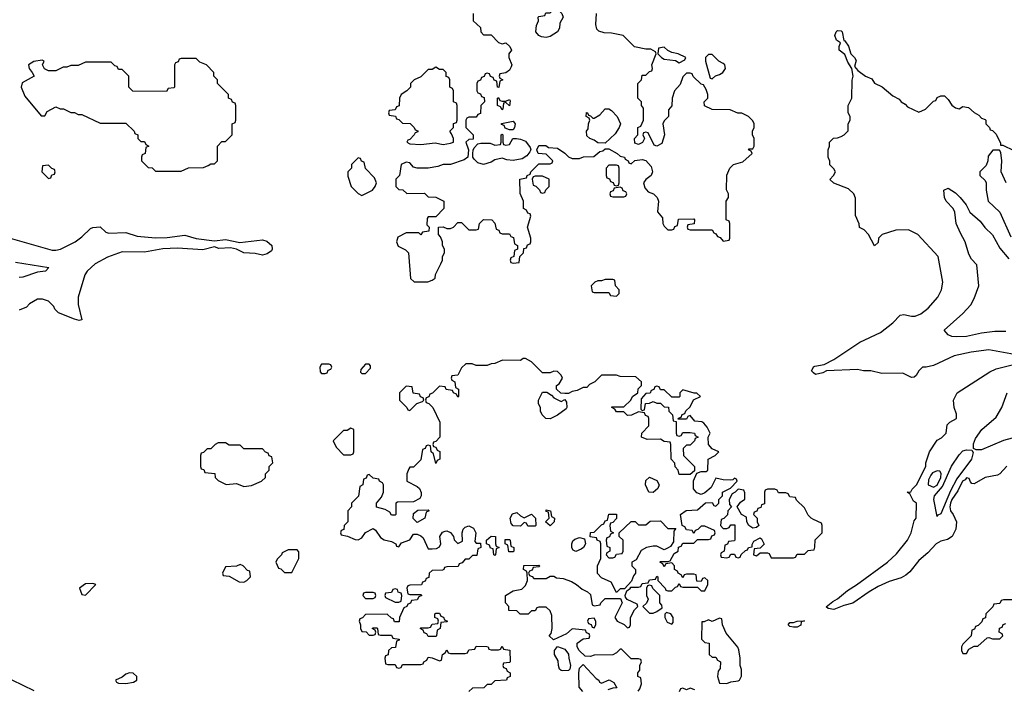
# Model space of a CAD drawing. Header units: inches. Extents: x 2348341 to 2479810, y 460419 to 613669.
# Tile 652 of 656: x 2435693 to 2441034, y 594780 to 598416. Entities that reach past the tile are written whole.
import ezdxf

# ---------------------------------------------------------------- set-up
doc = ezdxf.new("R2010")
doc.units = ezdxf.units.IN
doc.header["$MEASUREMENT"] = 0
doc.layers.add('C4539', color=7, linetype='Continuous')
doc.layers.add('C4549', color=7, linetype='Continuous')

msp = doc.modelspace()

# ---------------------------------------------------------------- linework, layer by layer
at = {"layer": 'C4539', "color": 2}
for points, elevation in [([(2438154, 598450), (2438154, 598410), (2438192.7, 598372.7), (2438194, 598350), (2438210, 598334), (2438250, 598334), (2438290, 598292), (2438310, 598284.7), (2438330.5, 598290.5), (2438351.3, 598270), (2438361, 598250), (2438346, 598230), (2438346, 598210), (2438362.8, 598170), (2438359.8, 598160.2), (2438350, 598142), (2438330, 598128), (2438298, 598122), (2438294, 598110), (2438298, 598098), (2438314, 598090), (2438298, 598082), (2438292.7, 598047.3), (2438286, 598050), (2438282, 598082), (2438267.3, 598087.3), (2438262, 598102), (2438247.3, 598107.3), (2438242, 598122), (2438230, 598126), (2438218, 598122), (2438212.7, 598107.3), (2438198, 598102), (2438192.7, 598087.3), (2438178, 598082), (2438174, 598070), (2438174, 598030), (2438178, 598018), (2438192.7, 598012.7), (2438198, 597998), (2438212.7, 597992.7), (2438214, 597970), (2438194, 597950), (2438192.7, 597907.3), (2438178, 597902), (2438170, 597886), (2438130, 597886), (2438118, 597882), (2438114, 597870), (2438114, 597830), (2438154, 597790), (2438152.7, 597767.3), (2438130, 597766), (2438114, 597750), (2438127.3, 597710), (2438124, 597670), (2438104.7, 597655.3), (2438030, 597629.2), (2437990, 597629), (2437961.4, 597618.6), (2437910, 597609), (2437848.9, 597608.9), (2437830, 597615.3), (2437810, 597638), (2437790, 597642), (2437762, 597630), (2437754, 597570), (2437734, 597550), (2437734, 597510), (2437750, 597494), (2437771.6, 597491.6), (2437792.7, 597472.7), (2437890, 597474), (2437910, 597454), (2437951.6, 597451.6), (2437994, 597430), (2437994, 597390), (2437950, 597346), (2437910, 597346), (2437903.6, 597336.4), (2437902, 597302), (2437914, 597290), (2437912.7, 597267.3), (2437878, 597262), (2437870, 597248), (2437858, 597258), (2437790, 597258), (2437745.4, 597234.6), (2437738, 597210), (2437747.1, 597187.1), (2437785.4, 597165.4), (2437802, 597150), (2437814, 597010), (2437832.7, 596992.7), (2437907.3, 596992.7), (2437930, 597002), (2437947.3, 597012.7), (2437948.4, 597031.6), (2437978, 597090), (2437986, 597110), (2437986, 597130), (2437998, 597150), (2437998, 597170), (2437986, 597190), (2437986, 597210), (2437976.4, 597236.4), (2437966, 597250), (2437966, 597290), (2437990, 597292), (2438010, 597282), (2438030, 597282), (2438046, 597290), (2438070, 597314), (2438090, 597314), (2438130, 597274), (2438170, 597274), (2438182, 597278), (2438188, 597310), (2438209.1, 597330.9), (2438254, 597330), (2438271.6, 597311.6), (2438278, 597278), (2438292.7, 597272.7), (2438298, 597258), (2438310, 597254), (2438350, 597254), (2438358, 597238), (2438372.7, 597232.7), (2438378, 597198), (2438394, 597190), (2438394, 597170), (2438378, 597162), (2438374, 597130), (2438358, 597122), (2438354, 597110), (2438358, 597098), (2438370, 597094), (2438402, 597098), (2438406, 597130), (2438426, 597150), (2438427.3, 597172.7), (2438442, 597178), (2438447.3, 597192.7), (2438462, 597198), (2438466, 597210), (2438466, 597230), (2438448, 597290), (2438466, 597350), (2438462, 597362), (2438450, 597366), (2438442, 597382), (2438426, 597390), (2438426, 597430), (2438407.3, 597472.7), (2438406, 597550), (2438442, 597558), (2438446, 597570), (2438462, 597578), (2438466, 597590), (2438510, 597634), (2438570, 597634), (2438582, 597638), (2438586, 597650), (2438550, 597686), (2438506, 597690), (2438498, 597710), (2438510, 597732), (2438547.3, 597732.7), (2438562, 597722), (2438610, 597718), (2438651.1, 597691.1), (2438670, 597672), (2438690, 597662), (2438730, 597662), (2438751.6, 597671.6), (2438807.3, 597672.7), (2438840.4, 597699.6), (2438856.4, 597703.6), (2438870, 597714), (2438890, 597714), (2438934, 597690), (2438950, 597674), (2438974, 597670), (2438978, 597658), (2438994, 597650), (2438998, 597638), (2439010, 597634), (2439030, 597652), (2439070, 597656), (2439090.7, 597650.7), (2439119.1, 597619.1), (2439126, 597590), (2439118, 597570), (2439090, 597548), (2439078, 597530), (2439083.6, 597503.6), (2439102, 597482), (2439130.9, 597470.9), (2439151.3, 597450), (2439158, 597430), (2439152.7, 597372.7), (2439179.6, 597339.6), (2439182, 597310), (2439190, 597294), (2439210, 597274), (2439230, 597274), (2439242, 597278), (2439247.3, 597292.7), (2439262, 597298), (2439267.3, 597332.7), (2439350, 597334), (2439354, 597330), (2439352.7, 597307.3), (2439318, 597302), (2439314, 597290), (2439318, 597278), (2439330, 597274), (2439450, 597274), (2439458, 597258), (2439470, 597254), (2439478, 597238), (2439492.7, 597232.7), (2439510, 597214), (2439542, 597218), (2439546, 597230), (2439546, 597310), (2439542, 597322), (2439526, 597330), (2439526, 597430), (2439538, 597450), (2439538, 597470), (2439527.3, 597492.7), (2439528.4, 597571.6), (2439546, 597610), (2439566, 597630), (2439616.4, 597643.6), (2439666, 597690), (2439662, 597702), (2439646, 597710), (2439650, 597714), (2439670, 597714), (2439678, 597730), (2439678, 597770), (2439668, 597790), (2439668, 597810), (2439678, 597830), (2439678, 597850), (2439670, 597866), (2439646, 597890), (2439610, 597908), (2439588.4, 597908.4), (2439547.3, 597927.3), (2439448.9, 597928.9), (2439407.3, 597947.3), (2439406, 597970), (2439426, 597990), (2439426, 598010), (2439416.4, 598036.4), (2439402, 598062), (2439390, 598066), (2439347.3, 598107.3), (2439342, 598122), (2439330, 598126), (2439310, 598126), (2439290, 598106), (2439275.3, 598064.7), (2439244.7, 598030), (2439232, 597990), (2439231.1, 597948.9), (2439212.7, 597927.3), (2439212, 597890), (2439190, 597866), (2439182, 597850), (2439191, 597790), (2439176.3, 597743.7), (2439150, 597728.7), (2439135.3, 597735.3), (2439102, 597802), (2439090, 597806), (2439078, 597802), (2439074, 597790), (2439082, 597770), (2439071.1, 597748.9), (2439050, 597738), (2439030, 597746), (2439028.4, 597771.6), (2439046, 597790), (2439046, 597830), (2439062, 597838), (2439078, 597870), (2439076.4, 597936.4), (2439066, 597950), (2439066, 597970), (2439046, 597990), (2439046, 598070), (2439066, 598090), (2439070, 598114), (2439090, 598114), (2439110, 598134), (2439122, 598138), (2439126, 598150), (2439122, 598170), (2439146, 598230), (2439142, 598242), (2439116.4, 598256.4), (2439090, 598255.3), (2439029, 598269), (2438966, 598330), (2438903.1, 598343.1), (2438864, 598344), (2438834, 598354), (2438824.7, 598364.7), (2438819, 598390), (2438822, 598450)], 74), ([(2435642, 597230), (2435870, 597164), (2435890, 597164.9), (2435914, 597170), (2435994, 597210), (2436030, 597236), (2436078, 597282), (2436090, 597287.7), (2436130, 597290.8), (2436161.6, 597261.6), (2436176.3, 597256.3), (2436270, 597260.4), (2436330, 597240.7), (2436430, 597230.7), (2436493.7, 597233.7), (2436590, 597246), (2436650, 597227.7), (2436750, 597214.8), (2436810, 597222), (2436886.8, 597206.8), (2437010, 597220.4), (2437034.2, 597214.2), (2437060.7, 597190), (2437062.8, 597170), (2437058.5, 597161.5), (2437035.5, 597144.5), (2437010, 597137), (2436970, 597147), (2436910, 597149.4), (2436870, 597169.4), (2436836.5, 597176.5), (2436774, 597174), (2436750, 597182), (2436687.2, 597167.2), (2436550, 597176.2), (2436470, 597172), (2436370, 597152.8), (2436250, 597156.2), (2436170, 597126.6), (2436102.8, 597090), (2436058.8, 597050), (2436046, 597030), (2436011, 596910), (2436010.9, 596869.1), (2436030, 596786), (2436016.9, 596783.1), (2435990, 596789.2), (2435904.7, 596824.7), (2435884, 596844), (2435878, 596858), (2435850, 596888), (2435818, 596898), (2435790, 596899), (2435747.5, 596872.5), (2435730, 596855.3), (2435690, 596838)], 70), ([(2435670, 597099.1), (2435852, 597070), (2435834, 597050), (2435790, 597045.2), (2435710, 597017.2), (2435690, 597016)], 66), ([(2439048, 594770), (2439058, 594782), (2439066, 594810), (2439062, 594842), (2439046, 594850), (2439046, 594870), (2439056.4, 594883.6), (2439058, 594910), (2439066, 594930), (2439062, 594942), (2439050, 594946), (2439010, 594946), (2438958, 594998), (2438950, 594998), (2438930, 594978), (2438910, 594968), (2438810, 594966), (2438790, 594958), (2438760.4, 594960.4), (2438728, 594990), (2438718, 595010), (2438718, 595030), (2438750, 595054), (2438782, 595058), (2438786, 595070), (2438782, 595082), (2438767.3, 595087.3), (2438762, 595102), (2438690, 595108), (2438658.8, 595081.2), (2438588.7, 595048.7), (2438566, 595070), (2438576.4, 595083.6), (2438582, 595110), (2438580.4, 595180.4), (2438570, 595206), (2438550, 595226), (2438510, 595226), (2438498, 595222), (2438490, 595206), (2438470, 595206), (2438451.6, 595188.4), (2438408.4, 595188.4), (2438390, 595206), (2438347.3, 595207.3), (2438346, 595230), (2438328, 595250), (2438328, 595290), (2438370, 595314), (2438416.4, 595323.6), (2438436.4, 595343.6), (2438448, 595370), (2438446, 595410), (2438442, 595422), (2438426, 595430), (2438427.3, 595452.7), (2438510, 595454), (2438514, 595450), (2438510, 595446), (2438478, 595442), (2438472.7, 595427.3), (2438458, 595422), (2438454, 595410), (2438458, 595398), (2438472.7, 595392.7), (2438482, 595382), (2438550, 595382), (2438570, 595394), (2438590, 595394), (2438606, 595386), (2438641, 595381), (2438686, 595366), (2438714, 595350), (2438743.6, 595323.6), (2438774, 595310), (2438790, 595294), (2438798, 595238), (2438810, 595234), (2438842, 595238), (2438846, 595250), (2438870, 595274), (2438952.7, 595272.7), (2438962, 595250), (2438922, 595170), (2438934, 595150), (2438972.7, 595132.7), (2438990, 595114), (2439002, 595118), (2439006, 595130), (2439006, 595170), (2439028.4, 595211.6), (2439046, 595230), (2439042, 595242), (2438988, 595268), (2438980.4, 595280.4), (2438978, 595290), (2438986, 595314), (2439006, 595330), (2439006, 595334), (2439050, 595334), (2439062, 595338), (2439070, 595354), (2439102, 595358), (2439110, 595374), (2439142, 595378), (2439150, 595394), (2439154, 595390), (2439154, 595370), (2439194, 595330), (2439198, 595318), (2439210, 595314), (2439230, 595314), (2439250, 595334), (2439262, 595338), (2439270, 595354), (2439278, 595338), (2439290, 595334), (2439370, 595334), (2439390, 595314), (2439410, 595314), (2439426, 595350), (2439426, 595370), (2439410, 595386), (2439398, 595382), (2439390, 595366), (2439367.3, 595367.3), (2439362, 595402), (2439350, 595406), (2439310, 595406), (2439298, 595402), (2439290, 595386), (2439282, 595402), (2439266, 595410), (2439262, 595422), (2439246, 595430), (2439246, 595450), (2439230, 595466), (2439198, 595462), (2439190, 595446), (2439182, 595462), (2439166, 595470), (2439170, 595474), (2439210, 595474), (2439222, 595478), (2439243.1, 595516.9), (2439266, 595530), (2439267.3, 595552.7), (2439282, 595558), (2439290, 595574), (2439350, 595574), (2439370, 595594), (2439430, 595594), (2439442, 595598), (2439447.3, 595612.7), (2439462, 595618), (2439466, 595630), (2439462, 595642), (2439410, 595666), (2439390, 595666), (2439372.7, 595647.3), (2439358, 595642), (2439350, 595626), (2439342, 595642), (2439310, 595646), (2439302, 595662), (2439286, 595670), (2439278, 595730), (2439308.4, 595751.6), (2439370, 595754), (2439412.7, 595792.7), (2439450, 595794), (2439458, 595778), (2439470, 595774), (2439486, 595790), (2439486, 595810), (2439506, 595830), (2439506, 595850), (2439548.4, 595871.6), (2439586, 595910), (2439582, 595922), (2439570, 595926), (2439562, 595918), (2439550, 595915.3), (2439510, 595917.2), (2439470, 595926), (2439443.6, 595876.4), (2439410, 595846), (2439390, 595838), (2439367.3, 595847.3), (2439348, 595868), (2439348, 595912), (2439366, 595954), (2439390, 595962), (2439416.4, 595963.6), (2439426, 595970), (2439428, 596030), (2439466, 596050), (2439486, 596070), (2439450, 596086), (2439429.1, 596109.1), (2439428, 596150), (2439438, 596170), (2439423.1, 596203.1), (2439404.7, 596224.7), (2439392.7, 596232.7), (2439356.4, 596236.4), (2439330, 596266), (2439318, 596262), (2439310, 596246), (2439266, 596246), (2439267.3, 596252.7), (2439282, 596258), (2439287.3, 596272.7), (2439302, 596278), (2439307.3, 596292.7), (2439330, 596314), (2439348.7, 596351.3), (2439386, 596370), (2439367.3, 596387.3), (2439352.7, 596387.3), (2439290, 596406), (2439274, 596390), (2439274, 596370), (2439270, 596366), (2439230, 596366), (2439190, 596406), (2439170, 596406), (2439162, 596422), (2439150, 596426), (2439138, 596422), (2439132.7, 596407.3), (2439118, 596402), (2439112.7, 596387.3), (2439090, 596386), (2439063.6, 596356.4), (2439062, 596302), (2439070, 596294), (2439082, 596298), (2439087.3, 596332.7), (2439110, 596334), (2439130, 596342), (2439150, 596334), (2439170, 596334), (2439190, 596314), (2439212.7, 596312.7), (2439214, 596290), (2439234, 596270), (2439238, 596238), (2439254, 596234), (2439254, 596170), (2439258, 596158), (2439270, 596154), (2439282, 596158), (2439290, 596174), (2439330, 596174), (2439354, 596170), (2439358, 596158), (2439374, 596150), (2439358, 596142), (2439354, 596130), (2439330, 596106), (2439310, 596106), (2439292.7, 596087.3), (2439294, 596050), (2439354, 595990), (2439354, 595966), (2439330, 595946), (2439270, 595946), (2439266, 595970), (2439248.4, 595988.4), (2439247.3, 596007.3), (2439228, 596030), (2439226, 596110), (2439222, 596122), (2439190, 596126), (2439170, 596138), (2439096.4, 596136.4), (2439066, 596150), (2439068.4, 596171.6), (2439106, 596210), (2439106, 596250), (2439102, 596262), (2439087.3, 596267.3), (2439082, 596282), (2439050, 596286), (2439011.6, 596268.4), (2438990, 596266), (2438970, 596286), (2438930, 596286), (2438922, 596302), (2438906, 596310), (2438906, 596314), (2438970, 596314), (2439008, 596350), (2439018, 596370), (2439046, 596390), (2439048.7, 596411.3), (2439066, 596430), (2439066, 596450), (2439036.4, 596476.4), (2438950, 596478), (2438930, 596486), (2438850, 596486), (2438814, 596450), (2438784.7, 596435.3), (2438770, 596418), (2438750, 596418), (2438716.9, 596403.1), (2438690, 596398), (2438670, 596386), (2438650, 596386), (2438628, 596388), (2438606, 596410), (2438606, 596430), (2438620.4, 596439.6), (2438638, 596470), (2438630, 596486), (2438610, 596506), (2438590, 596508), (2438570, 596498), (2438530, 596498), (2438470, 596558), (2438436.4, 596576.4), (2438423.6, 596576.4), (2438410, 596566), (2438312.7, 596567.3), (2438271.1, 596548.9), (2438250, 596548), (2438230, 596538), (2438170, 596538), (2438147.3, 596547.3), (2438112.7, 596547.3), (2438090, 596526), (2438070, 596486), (2438038, 596482), (2438034, 596470), (2438038, 596458), (2438054, 596450), (2438058, 596418), (2438074, 596410), (2438074, 596370), (2438070, 596366), (2438062, 596382), (2438046, 596390), (2438042, 596402), (2438007.3, 596407.3), (2438002, 596422), (2437970, 596426), (2437932.7, 596387.3), (2437918, 596382), (2437912.7, 596367.3), (2437898, 596362), (2437894, 596350), (2437898, 596338), (2437912.7, 596332.7), (2437934, 596310), (2437972, 596230), (2437972, 596150), (2437950, 596126), (2437938, 596122), (2437934, 596110), (2437938, 596098), (2437950, 596094), (2437958, 596078), (2437971.6, 596071.6), (2437972, 596030), (2437958, 596022), (2437950, 596006), (2437938, 596058), (2437926, 596070), (2437922, 596102), (2437910, 596106), (2437898, 596102), (2437892.7, 596087.3), (2437878, 596082), (2437870, 596026), (2437830, 595986), (2437810, 595986), (2437803.6, 595976.4), (2437794, 595950), (2437794, 595910), (2437850, 595882), (2437862, 595870), (2437871.6, 595848.4), (2437872, 595830), (2437863.6, 595816.4), (2437830, 595798), (2437743.6, 595796.4), (2437734, 595790), (2437734, 595730), (2437730, 595726), (2437710, 595726), (2437702, 595742), (2437676.4, 595756.4), (2437628.4, 595768.4), (2437628.4, 595791.6), (2437656.4, 595823.6), (2437666, 595850), (2437666, 595890), (2437662, 595902), (2437646, 595910), (2437642, 595922), (2437610, 595926), (2437590, 595946), (2437578, 595942), (2437572.7, 595927.3), (2437558, 595922), (2437554, 595890), (2437538, 595882), (2437531.6, 595828.4), (2437494, 595790), (2437494, 595770), (2437474, 595750), (2437474, 595690), (2437454, 595670), (2437451.6, 595648.4), (2437438, 595642), (2437434, 595630), (2437438, 595618), (2437471.6, 595611.6), (2437512.7, 595592.7), (2437530, 595592), (2437550, 595602), (2437568.9, 595631.1), (2437610, 595654), (2437623.6, 595643.6), (2437650, 595604.7), (2437670, 595591.3), (2437710, 595582), (2437734, 595570), (2437738, 595558), (2437750, 595554), (2437764.7, 595575.3), (2437810, 595592), (2437830, 595622), (2437850, 595622), (2437870, 595614), (2437882, 595602), (2437910, 595542), (2437930, 595542), (2437954.6, 595545.4), (2437970, 595554), (2437978, 595570), (2437973.2, 595610), (2437986.6, 595633.4), (2438000.9, 595639.1), (2438010, 595640.7), (2438030.7, 595630.7), (2438046.8, 595610), (2438051, 595591), (2438070, 595572), (2438095.3, 595584.7), (2438093.2, 595630), (2438099, 595650), (2438110, 595661), (2438130, 595667.3), (2438155.9, 595655.9), (2438166.8, 595630), (2438162, 595582), (2438170, 595574), (2438192.7, 595572.7), (2438194, 595550), (2438178, 595542), (2438172.7, 595507.3), (2438150, 595506), (2438130, 595486), (2438110, 595486), (2438092.7, 595467.3), (2438078, 595462), (2438072.7, 595447.3), (2438010, 595446), (2437998, 595442), (2437994, 595430), (2437987.3, 595427.3), (2437930, 595426), (2437914, 595410), (2437912.7, 595387.3), (2437898, 595382), (2437892.7, 595367.3), (2437878, 595362), (2437872.7, 595347.3), (2437810, 595346), (2437798, 595342), (2437794, 595330), (2437798, 595298), (2437810, 595294), (2437870, 595294), (2437874, 595290), (2437858, 595282), (2437850, 595266), (2437818, 595262), (2437812.7, 595247.3), (2437798, 595242), (2437794, 595230), (2437778, 595222), (2437754, 595170), (2437752.7, 595147.3), (2437727.3, 595147.3), (2437722, 595162), (2437710, 595166), (2437687.3, 595187.3), (2437570, 595186), (2437552.7, 595167.3), (2437538, 595162), (2437534, 595150), (2437542, 595130), (2437542, 595110), (2437550, 595094), (2437572.7, 595092.7), (2437590, 595074), (2437610, 595074), (2437622, 595078), (2437626, 595090), (2437622, 595102), (2437606, 595110), (2437610, 595114), (2437630, 595114), (2437634, 595110), (2437638, 595078), (2437650, 595074), (2437710, 595074), (2437718, 595058), (2437752.7, 595052.7), (2437752.7, 595047.3), (2437738, 595042), (2437732.7, 595007.3), (2437710, 595006), (2437694, 594990), (2437692.7, 594967.3), (2437678, 594962), (2437674, 594950), (2437678, 594918), (2437690, 594914), (2437730, 594914), (2437738, 594898), (2437750, 594894), (2437762, 594898), (2437770, 594914), (2437870, 594914), (2437882, 594918), (2437886, 594930), (2437902, 594938), (2437910, 594954), (2437931.6, 594951.6), (2437970, 594934), (2437982, 594938), (2437986, 594970), (2438002, 594978), (2438010, 594994), (2438018, 594978), (2438030, 594974), (2438110, 594974), (2438122, 594978), (2438130, 594994), (2438162, 594998), (2438170, 595014), (2438227.3, 595012.7), (2438234, 595010), (2438238, 594998), (2438250, 594994), (2438290, 594994), (2438302, 594998), (2438310, 595014), (2438318, 594998), (2438352.7, 594992.7), (2438354, 594930), (2438350, 594926), (2438318, 594922), (2438314, 594910), (2438318, 594898), (2438332.7, 594892.7), (2438338, 594878), (2438354, 594870), (2438354, 594850), (2438338, 594842), (2438334, 594830), (2438270, 594826), (2438250, 594806), (2438230, 594806), (2438211.6, 594788.4), (2438150, 594786), (2438130, 594768)], 74), ([(2440000, 596498.9), (2439989.1, 596509.1), (2439999, 596530), (2440000, 596530.6)], 70), ([(2440000, 595703), (2439986, 595710), (2439970, 595726), (2439950, 595766), (2439907.3, 595807.3), (2439902, 595822), (2439870, 595826), (2439862, 595842), (2439850, 595846), (2439810, 595846), (2439802, 595862), (2439790, 595866), (2439750, 595866), (2439738, 595862), (2439734, 595850), (2439732.7, 595787.3), (2439718, 595782), (2439712.7, 595767.3), (2439698, 595762), (2439692.7, 595747.3), (2439678, 595742), (2439674, 595730), (2439694, 595710), (2439694, 595690), (2439702, 595670), (2439690, 595658), (2439670, 595655.3), (2439648, 595670), (2439638, 595690), (2439635.3, 595715.3), (2439608.7, 595728.7), (2439586, 595770), (2439603.1, 595796.9), (2439627.3, 595812.7), (2439627.3, 595847.3), (2439622, 595862), (2439590, 595866), (2439574, 595850), (2439558, 595842), (2439542, 595810), (2439543.6, 595783.6), (2439554, 595770), (2439534, 595750), (2439532, 595728), (2439512.7, 595707.3), (2439498, 595702), (2439494, 595670), (2439510, 595654), (2439530, 595654), (2439542, 595658), (2439550, 595674), (2439572.7, 595672.7), (2439572.7, 595592.7), (2439570, 595586), (2439538, 595582), (2439532.7, 595567.3), (2439518, 595562), (2439514, 595530), (2439498, 595522), (2439494, 595510), (2439498, 595498), (2439530, 595494), (2439542, 595498), (2439550, 595514), (2439570, 595514), (2439578, 595498), (2439590, 595494), (2439602, 595498), (2439607.3, 595512.7), (2439630, 595534), (2439642, 595538), (2439646, 595550), (2439666, 595554), (2439666, 595566), (2439676.4, 595583.6), (2439710, 595602), (2439718, 595598), (2439732, 595568), (2439710, 595546), (2439678, 595542), (2439674, 595510), (2439690, 595504.7), (2439710, 595522), (2439750, 595522), (2439758, 595518), (2439770, 595494), (2439890, 595494), (2439902, 595498), (2439910, 595514), (2439950, 595514), (2439970, 595534), (2440000, 595537.7)], 74), ([(2438747.3, 594767.3), (2438728.7, 594791.3), (2438726, 594870), (2438730, 594894), (2438750, 594914), (2438819.6, 594839.6), (2438834, 594830), (2438838, 594818), (2438850, 594814), (2438891.6, 594831.6), (2438916.9, 594816.9), (2438932, 594788), (2438910, 594786), (2438883.6, 594776.4)], 74), ([(2435651.6, 594831.6), (2435770, 594774)], 70), ([(2439356.4, 594776.4), (2439330, 594786), (2439310, 594778), (2439290, 594786), (2439278, 594782), (2439270, 594766)], 74)]:
    msp.add_lwpolyline(points, dxfattribs=dict(at, elevation=elevation))
for points, elevation in [([(2438550, 598319), (2438523.2, 598323.2), (2438508.7, 598330), (2438494, 598350), (2438496.4, 598383.6), (2438508, 598410), (2438506, 598430), (2438510, 598434), (2438542, 598438), (2438547.3, 598452.7), (2438570, 598454), (2438590, 598474), (2438610, 598474), (2438634, 598450), (2438642, 598430), (2438623.6, 598396.4), (2438622, 598370), (2438611.3, 598350), (2438570, 598325.2)], 74), ([(2439190, 598266), (2439158, 598262), (2439154, 598230), (2439174, 598210), (2439190, 598202), (2439250, 598194), (2439270, 598182), (2439302, 598198), (2439306, 598210), (2439266, 598230), (2439230, 598238), (2439208.4, 598248.4)], 74), ([(2439450, 598226), (2439430, 598226), (2439414, 598210), (2439414, 598190), (2439438, 598098), (2439450, 598094), (2439468.4, 598111.6), (2439490, 598118), (2439508, 598130), (2439522, 598150), (2439518, 598170), (2439510, 598178), (2439486, 598190)], 74), ([(2436650, 598206), (2436570, 598206), (2436558, 598202), (2436552.7, 598187.3), (2436538, 598182), (2436534, 598170), (2436534, 598050), (2436530, 598046), (2436498, 598042), (2436490, 598026), (2436307.3, 598027.3), (2436286, 598050), (2436286, 598110), (2436250, 598146), (2436230, 598146), (2436222, 598162), (2436210, 598166), (2436190, 598186), (2436050, 598186), (2436010, 598168), (2435970, 598168), (2435950, 598158), (2435930, 598158), (2435890, 598138), (2435850, 598138), (2435828.9, 598148.9), (2435818, 598170), (2435826, 598190), (2435815.3, 598195.3), (2435770, 598188.7), (2435741, 598170), (2435744.7, 598150), (2435762, 598130), (2435772, 598110), (2435707.1, 598072.9), (2435701, 598050), (2435721, 598001), (2435810, 597894), (2435830, 597894), (2435842, 597918), (2435890, 597942), (2435912.7, 597932.7), (2435931.6, 597931.6), (2435970, 597912), (2435990, 597912), (2436010, 597902), (2436030, 597902), (2436130, 597854), (2436270, 597854), (2436314, 597810), (2436318, 597798), (2436334, 597790), (2436334, 597770), (2436350, 597754), (2436370, 597754), (2436378, 597738), (2436394, 597730), (2436378, 597722), (2436374, 597690), (2436358, 597682), (2436354, 597670), (2436354, 597650), (2436390, 597614), (2436411.6, 597611.6), (2436430, 597594), (2436547.3, 597592.7), (2436570, 597594), (2436590, 597602), (2436610, 597612), (2436690, 597614), (2436716.4, 597623.6), (2436730, 597634), (2436750, 597634), (2436766, 597650), (2436766, 597730), (2436790, 597754), (2436810, 597754), (2436846, 597790), (2436846, 597850), (2436862, 597858), (2436866, 597870), (2436866, 597950), (2436862, 597962), (2436847.3, 597967.3), (2436842, 597982), (2436826, 597990), (2436826, 598010), (2436766, 598070), (2436766, 598090), (2436746, 598110), (2436746, 598130), (2436706, 598170), (2436670, 598186)], 74), ([(2437950, 598158), (2437930, 598146), (2437910, 598146), (2437870, 598106), (2437834, 598090), (2437814, 598070), (2437814, 598050), (2437794, 598030), (2437762, 598010), (2437754, 597990), (2437752.7, 597947.3), (2437738, 597942), (2437730, 597926), (2437698, 597922), (2437694, 597910), (2437698, 597898), (2437732.7, 597892.7), (2437738, 597878), (2437750, 597874), (2437770, 597854), (2437811.6, 597851.6), (2437834, 597830), (2437838, 597818), (2437852.7, 597812.7), (2437852.7, 597807.3), (2437838, 597802), (2437834, 597790), (2437810, 597766), (2437798, 597762), (2437794, 597750), (2437810, 597742), (2437870, 597738.8), (2437947.1, 597747.1), (2437990, 597738), (2438030, 597746), (2438046, 597750), (2438046, 597770), (2438036.4, 597796.4), (2438026, 597810), (2438046, 597830), (2438047.3, 597852.7), (2438062, 597858), (2438066, 597870), (2438066, 597950), (2438062, 597962), (2438046, 597970), (2438046, 598030), (2438042, 598042), (2438026, 598050), (2438026, 598090), (2438022, 598102), (2438007.3, 598107.3), (2438006, 598130), (2437990, 598146), (2437970, 598146)], 74), ([(2438310, 597974), (2438330, 597974), (2438350, 597982), (2438354.8, 597974.8), (2438350, 597948), (2438330, 597966), (2438318, 597962), (2438314, 597930), (2438310, 597926), (2438302, 597942), (2438286, 597950), (2438286, 597990), (2438290, 597994), (2438298, 597978)], 74), ([(2438870, 597746), (2438830, 597748), (2438810, 597762), (2438786, 597770), (2438770, 597786), (2438768, 597810), (2438776.4, 597823.6), (2438778, 597850), (2438786, 597870), (2438782, 597882), (2438766, 597890), (2438768.4, 597911.6), (2438774, 597910), (2438778, 597898), (2438790, 597894), (2438802, 597882), (2438810, 597882), (2438840.4, 597899.6), (2438870, 597932), (2438890, 597932), (2438903.6, 597923.6), (2438934, 597890), (2438952, 597850), (2438944.7, 597830), (2438923.6, 597796.4)], 74), ([(2438350, 597818), (2438327.3, 597827.3), (2438322, 597842), (2438307.3, 597847.3), (2438307.3, 597852.7), (2438370, 597864.7), (2438381, 597850), (2438378, 597830), (2438370, 597818)], 74), ([(2438330, 597734), (2438350, 597738), (2438368.7, 597771.3), (2438388.7, 597771.3), (2438410, 597768), (2438436.7, 597756.7), (2438462, 597722), (2438466, 597710), (2438461, 597699), (2438444, 597676), (2438418.8, 597661.2), (2438370, 597651.8), (2438335.5, 597655.5), (2438310, 597664), (2438270, 597655.1), (2438250, 597642.7), (2438210, 597629.2), (2438178, 597638), (2438158.4, 597658.4), (2438152.3, 597670), (2438152.3, 597690), (2438152.9, 597707.1), (2438159, 597721), (2438178, 597742), (2438194.6, 597745.4), (2438244.7, 597744.7), (2438270, 597734), (2438302, 597738), (2438306, 597750), (2438306, 597790), (2438310, 597794), (2438314, 597790), (2438314, 597750), (2438318, 597738)], 74), ([(2437530, 597666), (2437494, 597630), (2437494, 597610), (2437474, 597590), (2437474, 597566), (2437492, 597510), (2437530, 597472), (2437550, 597462), (2437608, 597490), (2437622, 597510), (2437628, 597530), (2437618, 597558), (2437568.4, 597608.4), (2437562, 597642), (2437547.3, 597647.3), (2437542, 597662)], 74), ([(2435850, 597626), (2435818, 597622), (2435814, 597590), (2435850, 597554), (2435862, 597558), (2435867.3, 597572.7), (2435882, 597578), (2435886, 597590), (2435882, 597602), (2435867.3, 597607.3)], 74), ([(2438930, 597626), (2438890, 597626), (2438874, 597610), (2438874, 597570), (2438878, 597558), (2438892.7, 597552.7), (2438898, 597538), (2438912.7, 597532.7), (2438918, 597518), (2438930, 597514), (2438942, 597518), (2438946, 597530), (2438946, 597610), (2438942, 597622)], 74), ([(2438530, 597566), (2438490, 597566), (2438478, 597562), (2438474, 597550), (2438478, 597518), (2438492.7, 597512.7), (2438512.7, 597492.7), (2438518, 597478), (2438530, 597474), (2438542, 597478), (2438547.3, 597492.7), (2438566, 597510), (2438566, 597550)], 74), ([(2438950, 597506), (2438918, 597502), (2438912.7, 597487.3), (2438898, 597482), (2438894, 597470), (2438898, 597458), (2438910, 597454), (2438970, 597454), (2438982, 597458), (2438986, 597470), (2438982, 597482), (2438967.3, 597487.3), (2438962, 597502)], 74), ([(2438910, 597006), (2438870, 597006), (2438850, 596998), (2438830, 596998), (2438814, 596990), (2438794, 596970), (2438798, 596938), (2438810, 596934), (2438890, 596934), (2438898, 596918), (2438930, 596914), (2438946, 596930), (2438946, 596950), (2438926, 596970), (2438922, 597002)], 74), ([(2437370, 596546), (2437330, 596546), (2437322, 596530), (2437323.6, 596503.6), (2437330, 596494), (2437350, 596494), (2437362, 596498), (2437367.3, 596512.7), (2437382, 596518), (2437386, 596530), (2437382, 596542)], 74), ([(2437590, 596546), (2437570, 596546), (2437543.6, 596516.4), (2437542, 596502), (2437550, 596494), (2437570, 596494), (2437596.4, 596523.6), (2437596.4, 596536.4)], 74), ([(2437790, 596426), (2437754, 596390), (2437754, 596350), (2437794, 596310), (2437798, 596298), (2437810, 596294), (2437847.3, 596332.7), (2437878, 596342), (2437886, 596350), (2437882, 596362), (2437867.3, 596367.3), (2437862, 596382), (2437827.3, 596387.3), (2437822, 596422)], 74), ([(2438630, 596342), (2438650, 596354), (2438659.6, 596339.6), (2438662, 596310), (2438656.9, 596303.1), (2438610.9, 596269.1), (2438570, 596248), (2438548, 596250), (2438528, 596270), (2438518, 596290), (2438518, 596310), (2438508, 596330), (2438508, 596350), (2438530, 596394), (2438552.7, 596392.7), (2438578, 596378), (2438590, 596362)], 74), ([(2437490, 596198), (2437470, 596186), (2437450, 596186), (2437394, 596130), (2437410, 596094), (2437450, 596054), (2437490, 596054), (2437502, 596058), (2437506, 596070), (2437506, 596190)], 74), ([(2436810, 596118), (2436770, 596118), (2436754, 596110), (2436730, 596086), (2436710, 596086), (2436690, 596066), (2436678, 596062), (2436674, 596050), (2436674, 595990), (2436678, 595978), (2436692.7, 595972.7), (2436698, 595958), (2436752.7, 595952.7), (2436754, 595930), (2436770, 595914), (2436812.7, 595892.7), (2436870, 595898), (2436910, 595882), (2436950, 595886), (2437006, 595910), (2437026, 595930), (2437026, 595950), (2437046, 595970), (2437046, 595990), (2437066, 596010), (2437062, 596042), (2437047.3, 596047.3), (2437042, 596062), (2437027.3, 596067.3), (2437010, 596086), (2436910, 596086), (2436890, 596106), (2436830, 596106)], 74), ([(2439130, 595848), (2439106, 595850), (2439088, 595890), (2439090, 595914), (2439110, 595932), (2439150, 595914), (2439162, 595890), (2439154, 595870)], 74), ([(2437850, 595686), (2437828.4, 595708.4), (2437830, 595734), (2437852.7, 595752.7), (2437910, 595754), (2437914, 595750), (2437898, 595742), (2437891.1, 595708.9)], 74), ([(2438430, 595712), (2438470, 595731.3), (2438492, 595710), (2438494, 595670), (2438490, 595666), (2438450, 595666), (2438442, 595682), (2438430, 595686), (2438410, 595666), (2438370, 595668), (2438360.2, 595680.2), (2438353.2, 595710), (2438366.3, 595733.7), (2438390, 595741), (2438410, 595722)], 74), ([(2438570, 595668), (2438546, 595690), (2438566, 595710), (2438562, 595742), (2438550, 595746), (2438550, 595754), (2438572, 595750), (2438578, 595718), (2438594, 595710), (2438592, 595690)], 74), ([(2438890, 595494), (2438910, 595494), (2438922, 595498), (2438930, 595514), (2438962, 595518), (2438966, 595530), (2438966, 595590), (2438946, 595610), (2438946, 595630), (2439010, 595692), (2439031.6, 595691.6), (2439050, 595674), (2439090, 595674), (2439112.7, 595692.7), (2439170, 595694), (2439210, 595654), (2439252.7, 595652.7), (2439242, 595638), (2439239.6, 595580.4), (2439223.6, 595556.4), (2439211.6, 595548.4), (2439190, 595538), (2439150, 595558), (2439130, 595558), (2439094, 595550), (2439065.4, 595534.6), (2439036.9, 595483.1), (2439014, 595470), (2439014, 595450), (2439034, 595430), (2439034, 595410), (2439023.6, 595396.4), (2439012.7, 595367.3), (2438974, 595326), (2438950, 595326), (2438930, 595306), (2438902, 595362), (2438850, 595386), (2438828.4, 595408.4), (2438828, 595450), (2438846, 595490), (2438846, 595570), (2438842, 595582), (2438826, 595590), (2438822, 595602), (2438787.3, 595607.3), (2438788.9, 595631.1), (2438810, 595634), (2438850, 595674), (2438862, 595678), (2438870, 595694), (2438882, 595698), (2438888.7, 595731.3), (2438931.3, 595731.3), (2438931.6, 595708.4), (2438910, 595686), (2438898, 595682), (2438894, 595670), (2438898, 595638), (2438914, 595630), (2438898, 595622), (2438892.7, 595607.3), (2438878, 595602), (2438874, 595590), (2438878, 595558), (2438894, 595550), (2438894, 595530), (2438878, 595522), (2438874, 595510)], 74), ([(2438270, 595506), (2438266, 595510), (2438262, 595542), (2438247.3, 595547.3), (2438242, 595562), (2438226, 595570), (2438226, 595590), (2438250, 595612), (2438274, 595610), (2438274, 595570), (2438278, 595558), (2438294, 595550), (2438278, 595542), (2438274, 595510)], 74), ([(2438710, 595528.7), (2438696.4, 595536.4), (2438688.4, 595548.4), (2438688.7, 595570), (2438694.6, 595585.4), (2438704.7, 595595.3), (2438730, 595604.7), (2438758, 595598), (2438762, 595570), (2438752, 595550), (2438739.8, 595540.2)], 74), ([(2438370, 595526), (2438347.3, 595527.3), (2438342, 595562), (2438326, 595570), (2438327.3, 595592.7), (2438350, 595594), (2438354, 595590), (2438358, 595558), (2438374, 595550), (2438374, 595530)], 74), ([(2437198, 595538), (2437150, 595538), (2437118, 595522), (2437114, 595510), (2437090, 595486), (2437082, 595470), (2437098, 595438), (2437110, 595434), (2437130, 595414), (2437170, 595414), (2437208, 595490), (2437207.3, 595527.3)], 74), ([(2436890, 595458), (2436870, 595448), (2436810, 595446), (2436794, 595410), (2436798, 595398), (2436830, 595394), (2436883.6, 595363.6), (2436910, 595362), (2436926, 595370), (2436946, 595390), (2436942, 595422), (2436930, 595426), (2436906, 595450)], 74), ([(2436090, 595355.3), (2436050, 595353.2), (2436018, 595330), (2436030, 595294), (2436050, 595292), (2436106, 595350)], 74), ([(2439110, 595346), (2439098, 595342), (2439094, 595330), (2439094, 595290), (2439102, 595270), (2439099.6, 595260.4), (2439092.7, 595247.3), (2439074, 595230), (2439110, 595194), (2439130, 595194), (2439150, 595202), (2439178, 595222), (2439176.4, 595236.4), (2439166, 595250), (2439166, 595290), (2439127.3, 595327.3), (2439122, 595342)], 74), ([(2437610, 595306), (2437570, 595306), (2437558, 595302), (2437554, 595290), (2437570, 595274), (2437610, 595274), (2437622, 595278), (2437626, 595290), (2437622, 595302)], 74), ([(2437730, 595326), (2437718, 595322), (2437710, 595306), (2437678, 595302), (2437674, 595290), (2437678, 595278), (2437730, 595254), (2437750, 595254), (2437762, 595258), (2437766, 595290), (2437762, 595302), (2437747.3, 595307.3), (2437742, 595322)], 74), ([(2437910, 595066), (2437902, 595082), (2437887.3, 595087.3), (2437882, 595102), (2437866, 595110), (2437870, 595114), (2437910, 595114), (2437922, 595118), (2437930, 595134), (2437962, 595138), (2437966, 595150), (2437962, 595162), (2437946, 595170), (2437946, 595190), (2437950, 595194), (2437970, 595194), (2437978, 595178), (2437992.7, 595172.7), (2437998, 595158), (2438014, 595150), (2438010, 595146), (2437978, 595142), (2437974, 595110), (2437958, 595102), (2437954, 595070), (2437950, 595066)], 74), ([(2439202, 595198), (2439192.7, 595187.3), (2439192, 595170), (2439205.4, 595145.4), (2439230, 595134), (2439238, 595142), (2439238, 595170), (2439226, 595190)], 74), ([(2438810, 595166), (2438778, 595162), (2438774, 595150), (2438778, 595138), (2438792.7, 595132.7), (2438798, 595118), (2438810, 595114), (2438818, 595130), (2438818, 595150)], 74), ([(2439490, 595166), (2439450, 595148), (2439430, 595158), (2439406, 595146), (2439394, 595146), (2439392, 595052), (2439410, 595034), (2439434, 595030), (2439434, 594970), (2439450, 594954), (2439470, 594954), (2439478, 594938), (2439494, 594930), (2439492.7, 594892.7), (2439482, 594878), (2439478, 594850), (2439490, 594814), (2439530, 594812), (2439550, 594821), (2439590, 594826), (2439598, 594830), (2439608.4, 594851.6), (2439608.4, 594888.4), (2439602, 594910), (2439602, 594950), (2439594.6, 594994.6), (2439589, 595009), (2439524.7, 595084.7), (2439506, 595130), (2439502, 595162)], 74), ([(2439890, 595118), (2439870, 595122), (2439862, 595130), (2439870, 595142), (2439890, 595142), (2439910.8, 595150.8), (2439951.1, 595151.1), (2439932.7, 595147.3), (2439930, 595129), (2439910, 595118)], 70), ([(2438640.2, 594880.2), (2438630, 594882), (2438622, 594890), (2438615.3, 594910), (2438614.6, 594934.6), (2438595.3, 594970), (2438595.3, 594990), (2438610, 595012), (2438650, 594998), (2438671, 594971), (2438671.3, 594950), (2438681, 594910), (2438678, 594890), (2438670, 594882)], 74), ([(2436290, 594868.7), (2436270, 594862), (2436250, 594846), (2436214, 594830), (2436218, 594818), (2436230, 594814), (2436270, 594812), (2436310, 594818), (2436328, 594830), (2436328, 594850), (2436308.4, 594868.4)], 74)]:
    msp.add_lwpolyline(points, close=True, dxfattribs=dict(at, elevation=elevation))
at = {"layer": 'C4549', "color": 2}
for points, elevation in [([(2440000, 596530.6), (2440006, 596534), (2440056.5, 596543.5), (2440110, 596571), (2440250, 596664.7), (2440362, 596718), (2440428.7, 596770), (2440470, 596811), (2440490, 596816), (2440530, 596806), (2440550, 596806), (2440582, 596818), (2440622, 596850), (2440674, 596910), (2440694, 596950), (2440701.2, 596990), (2440675.3, 597130), (2440566, 597250), (2440514.6, 597274.6), (2440446.4, 597273.6), (2440371.1, 597248.9), (2440352, 597230), (2440350, 597206), (2440330, 597188), (2440298, 597250), (2440274.6, 597274.6), (2440248.4, 597288.4), (2440247.3, 597307.3), (2440227.3, 597352.7), (2440227.3, 597447.3), (2440218, 597470), (2440190, 597498), (2440110, 597528), (2440088.4, 597548.4), (2440108, 597570), (2440118, 597590), (2440110, 597606), (2440088.7, 597628.7), (2440087.3, 597647.3), (2440078, 597670), (2440078, 597710), (2440086, 597730), (2440086, 597750), (2440107.3, 597772.7), (2440130, 597774), (2440150, 597782), (2440166, 597790), (2440187.3, 597812.7), (2440188, 597850), (2440198, 597870), (2440198, 597890), (2440188, 597910), (2440188, 597950), (2440208, 597990), (2440208.4, 598088.4), (2440215.3, 598110), (2440208, 598150), (2440184.7, 598184.7), (2440170, 598226), (2440138, 598250), (2440138, 598270), (2440146, 598290), (2440124.7, 598304.7), (2440115.3, 598330), (2440122, 598350), (2440130, 598358), (2440150, 598356), (2440154.8, 598350), (2440163.6, 598303.6), (2440170, 598302), (2440190, 598272), (2440202, 598230), (2440222, 598210), (2440230, 598194), (2440222, 598162), (2440239.6, 598139.6), (2440282, 598110), (2440314.8, 598094.8), (2440330, 598072), (2440370.9, 598050.9), (2440430, 598002), (2440463.6, 597983.6), (2440474, 597970), (2440496.9, 597956.9), (2440510, 597942), (2440570, 597914), (2440606, 597930), (2440650, 597974), (2440662, 597978), (2440670, 597994), (2440690, 598002), (2440710, 598002), (2440730, 597982), (2440750, 597952), (2440770, 597938), (2440790, 597931.3), (2440810, 597944.7), (2440839.6, 597939.6), (2440870, 597912), (2440896.9, 597896.9), (2440910, 597882), (2440930, 597874), (2440934, 597870), (2440934, 597850), (2440954, 597830), (2440958, 597818), (2440970, 597814), (2440990, 597794), (2441014, 597746), (2441014, 597734), (2441026, 597734), (2441085.4, 597705.4)], 70), ([(2441045.2, 597530), (2441017.2, 597590), (2441021.2, 597650), (2441015.3, 597695.3), (2441007.3, 597707.3), (2440972.7, 597707.3), (2440946, 597674), (2440944.7, 597650), (2440936, 597624), (2440902, 597590), (2440902, 597570), (2440930, 597542), (2440936, 597530), (2440936, 597490), (2440947.3, 597430), (2441010.8, 597370), (2441070, 597236)], 70), ([(2441043.2, 596723.2), (2440983.2, 596723.2), (2440910, 596714), (2440830, 596696.2), (2440774, 596694), (2440750, 596696), (2440730, 596704), (2440708.7, 596730), (2440810, 596821), (2440851.9, 596868.1), (2440870, 596902), (2440895.3, 596970), (2440884.7, 597084.7), (2440856, 597116), (2440842.5, 597142.5), (2440822.7, 597210), (2440796.3, 597256.3), (2440774, 597310), (2440765.2, 597370), (2440757.2, 597390), (2440719, 597430), (2440709, 597450), (2440706, 597490), (2440730, 597502), (2440770, 597476), (2440794.8, 597450), (2440826.8, 597410), (2440846.8, 597370), (2440902.6, 597322.6), (2440927.9, 597287.9), (2440970, 597248.4), (2441010, 597174.9), (2441057.9, 597117.9)], 66), ([(2441110, 596594), (2440950, 596622.7), (2440854, 596610), (2440762, 596590), (2440650, 596539), (2440610, 596529), (2440590, 596528.7), (2440571.3, 596510), (2440556.8, 596483.2), (2440545.4, 596474.6), (2440530, 596474), (2440483.6, 596496.4), (2440370, 596495.3), (2440310, 596508.7), (2440270, 596508.7), (2440237.2, 596517.2), (2440070, 596509.2), (2440050, 596499), (2440010, 596489.6), (2440000, 596498.9)], 70), ([(2441047.5, 595992.5), (2441010.7, 595949.3), (2440998, 595942), (2440930.7, 595929.3), (2440870, 595895.3), (2440858, 595898), (2440850, 595906), (2440844, 595924), (2440830, 595929.2), (2440822, 595918), (2440808, 595910), (2440782.4, 595857.6), (2440750, 595811.3), (2440742.7, 595790), (2440738.5, 595770), (2440742.6, 595750), (2440757.3, 595730), (2440774.8, 595690), (2440771, 595650), (2440750.8, 595609.2), (2440726.8, 595593.2), (2440690, 595584), (2440664.7, 595570), (2440619.3, 595520.7), (2440570, 595479), (2440521.4, 595418.6), (2440500.7, 595399.3), (2440475.5, 595384.5), (2440410, 595366), (2440350, 595338.4), (2440300.7, 595310), (2440212.5, 595247.5), (2440164.7, 595235.3), (2440110, 595213.2), (2440078, 595218), (2440068.4, 595228.4), (2440103.3, 595256.7), (2440130, 595270.7), (2440183.3, 595316.7), (2440232.5, 595347.5), (2440401.2, 595470), (2440450, 595514.8), (2440509, 595590), (2440529, 595630), (2440545.2, 595694.8), (2440555.3, 595710), (2440558, 595790), (2440541.2, 595801.2), (2440522, 595842), (2440508, 595850), (2440528, 595852), (2440534, 595866), (2440558, 595890), (2440608, 595990), (2440608.7, 596010), (2440628.7, 596070), (2440670, 596132), (2440693.6, 596146.4), (2440718, 596170), (2440724.7, 596215.3), (2440738, 596230), (2440775.3, 596250), (2440774.6, 596274.6), (2440762, 596310), (2440758, 596350), (2440778, 596390), (2440955.5, 596504.5), (2440990, 596521), (2441106, 596550)], 70), ([(2441076.5, 596143.5), (2441029.1, 596130.9), (2440910, 596080.7), (2440880.9, 596080.9), (2440867.3, 596087.3), (2440867.5, 596112.5), (2440878, 596142), (2440912.7, 596190), (2440990, 596258), (2441021.2, 596310), (2441049, 596390)], 66), ([(2440000, 595537.7), (2440002, 595538), (2440007.3, 595552.7), (2440008.4, 595591.6), (2440046, 595630), (2440046, 595670), (2440042, 595682), (2440000, 595703)], 74), ([(2441110, 595266), (2441030, 595266), (2441018, 595262), (2441010, 595246), (2440978, 595242), (2440972.7, 595227.3), (2440934, 595190), (2440932.7, 595167.3), (2440918, 595162), (2440912.7, 595147.3), (2440892.7, 595127.3), (2440878, 595122), (2440872.7, 595107.3), (2440858, 595102), (2440854, 595070), (2440810, 595026), (2440802, 595010), (2440802, 594990), (2440810, 594974), (2440830, 594974), (2440842, 594998), (2440870, 595014), (2440890, 595014), (2440940.4, 595059.6), (2440950, 595062), (2440970, 595054), (2441010, 595054), (2441026, 595070), (2441022, 595082), (2441006, 595090), (2441007.3, 595112.7), (2441022, 595118), (2441027.3, 595132.7), (2441042, 595138)], 74)]:
    msp.add_lwpolyline(points, dxfattribs=dict(at, elevation=elevation))
for points, elevation in [([(2440670, 595718), (2440652.7, 595810), (2440656.1, 595830), (2440699.4, 595880.6), (2440748.2, 595991.8), (2440790, 596053.7), (2440810, 596074.6), (2440830, 596081.1), (2440858, 596078), (2440866, 596066), (2440856.9, 596030), (2440777.4, 595922.6), (2440742.2, 595857.8), (2440690, 595733.2), (2440673.7, 595726.3)], 66), ([(2440670, 595966.6), (2440644.9, 595955.1), (2440636.3, 595943.7), (2440622.8, 595917.2), (2440621, 595890), (2440650, 595877), (2440670, 595888), (2440689.6, 595930), (2440691.1, 595951.1), (2440684.7, 595964.7)], 70)]:
    msp.add_lwpolyline(points, close=True, dxfattribs=dict(at, elevation=elevation))

doc.saveas('drawing.dxf')
